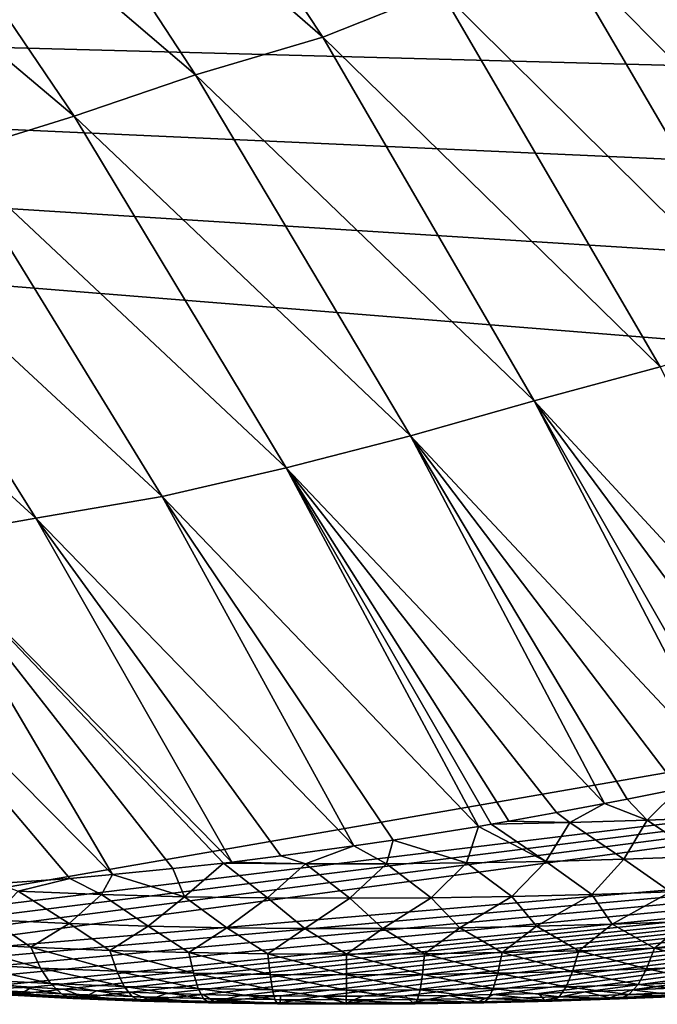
# Model space of a CAD drawing. Header units: metres. Extents: x -46 to 104, y -30 to 30.
# Tile 651 of 656: x 100.538 to 101.252, y 9.348 to 10.451. Entities that reach past the tile are written whole.
import ezdxf

# ---------------------------------------------------------------- set-up
doc = ezdxf.new("R2010")
doc.units = ezdxf.units.M
doc.layers.add('solid_26_000_502_XXX', color=7, linetype='CONTINUOUS')

msp = doc.modelspace()

# ---------------------------------------------------------------- linework, layer by layer
at = {"layer": 'solid_26_000_502_XXX'}
for points in [[(100.482239, 10.774593, 293.266663), (100.877441, 10.431479, 292.917725), (100.610886, 10.834367, 293.233459)], [(100.877441, 10.431479, 292.917725), (101.009102, 10.484023, 292.880981), (100.610886, 10.834367, 293.233459)], [(100.33783, 10.728444, 293.300964), (100.734749, 10.389429, 292.951599), (100.482239, 10.774593, 293.266663)], [(100.734749, 10.389429, 292.951599), (100.877441, 10.431479, 292.917725), (100.482239, 10.774593, 293.266663)], [(100.204575, 10.675334, 293.313568), (100.598602, 10.343112, 292.96759), (100.33783, 10.728444, 293.300964)], [(100.598602, 10.343112, 292.96759), (100.734749, 10.389429, 292.951599), (100.33783, 10.728444, 293.300964)], [(100.461678, 10.300561, 292.973022), (100.598602, 10.343112, 292.96759), (100.204575, 10.675334, 293.313568)], [(101.137024, 10.539158, 292.834229), (101.52018, 10.154914, 292.48584), (101.260269, 10.596469, 292.777832)], [(95.549377, 10.552862, 285.696289), (103.028481, 10.082047, 288.108063), (103.175049, 9.939723, 288.837128)], [(100.164474, 9.417194, 291.513855), (95.549377, 10.552862, 285.696289), (103.175049, 9.939723, 288.837128)], [(95.549377, 10.552862, 285.696289), (102.847031, 10.223422, 287.383881), (103.028481, 10.082047, 288.108063)], [(95.549377, 10.552862, 285.696289), (102.631027, 10.363428, 286.666687), (102.847031, 10.223422, 287.383881)], [(95.549377, 10.552862, 285.696289), (102.380951, 10.501647, 285.958618), (102.631027, 10.363428, 286.666687)], [(101.009102, 10.484023, 292.880981), (101.389587, 10.107468, 292.536011), (101.137024, 10.539158, 292.834229)], [(101.389587, 10.107468, 292.536011), (101.52018, 10.154914, 292.48584), (101.137024, 10.539158, 292.834229)], [(100.877441, 10.431479, 292.917725), (101.255287, 10.062433, 292.576141), (101.009102, 10.484023, 292.880981)], [(101.255287, 10.062433, 292.576141), (101.389587, 10.107468, 292.536011), (101.009102, 10.484023, 292.880981)], [(100.734749, 10.389429, 292.951599), (101.114334, 10.024184, 292.609497), (100.877441, 10.431479, 292.917725)], [(101.114334, 10.024184, 292.609497), (101.255287, 10.062433, 292.576141), (100.877441, 10.431479, 292.917725)], [(100.598602, 10.343112, 292.96759), (100.975639, 9.984931, 292.628693), (100.734749, 10.389429, 292.951599)], [(100.975639, 9.984931, 292.628693), (101.114334, 10.024184, 292.609497), (100.734749, 10.389429, 292.951599)], [(100.461678, 10.300561, 292.973022), (100.836273, 9.949107, 292.637146), (100.598602, 10.343112, 292.96759)], [(100.836273, 9.949107, 292.637146), (100.975639, 9.984931, 292.628693), (100.598602, 10.343112, 292.96759)], [(100.324989, 10.262136, 292.967834), (100.697266, 9.917023, 292.634857), (100.461678, 10.300561, 292.973022)], [(100.697266, 9.917023, 292.634857), (100.836273, 9.949107, 292.637146), (100.461678, 10.300561, 292.973022)], [(100.181335, 10.235262, 292.95932), (100.555717, 9.89278, 292.625366), (100.324989, 10.262136, 292.967834)], [(100.555717, 9.89278, 292.625366), (100.697266, 9.917023, 292.634857), (100.324989, 10.262136, 292.967834)], [(100.420532, 9.868954, 292.601624), (100.555717, 9.89278, 292.625366), (100.181335, 10.235262, 292.95932)], [(101.114334, 10.024184, 292.609497), (101.475471, 9.633704, 292.275604), (101.255287, 10.062433, 292.576141)], [(100.975639, 9.984931, 292.628693), (101.334534, 9.601793, 292.297791), (101.114334, 10.024184, 292.609497)], [(101.414207, 9.619438, 292.286591), (101.475471, 9.633704, 292.275604), (101.114334, 10.024184, 292.609497)], [(101.35302, 9.605791, 292.295502), (101.414207, 9.619438, 292.286591), (101.114334, 10.024184, 292.609497)], [(101.334534, 9.601793, 292.297791), (101.35302, 9.605791, 292.295502), (101.114334, 10.024184, 292.609497)], [(100.836273, 9.949107, 292.637146), (101.192986, 9.572973, 292.309143), (100.975639, 9.984931, 292.628693)], [(101.276276, 9.589543, 292.303772), (101.334534, 9.601793, 292.297791), (100.975639, 9.984931, 292.628693)], [(101.21833, 9.577889, 292.307922), (101.276276, 9.589543, 292.303772), (100.975639, 9.984931, 292.628693)], [(101.192986, 9.572973, 292.309143), (101.21833, 9.577889, 292.307922), (100.975639, 9.984931, 292.628693)], [(100.697266, 9.917023, 292.634857), (101.05188, 9.547505, 292.309601), (100.836273, 9.949107, 292.637146)], [(101.139099, 9.562869, 292.310608), (101.192986, 9.572973, 292.309143), (100.836273, 9.949107, 292.637146)], [(101.085686, 9.553303, 292.310486), (101.139099, 9.562869, 292.310608), (100.836273, 9.949107, 292.637146)], [(101.0662, 9.549936, 292.310059), (101.085686, 9.553303, 292.310486), (100.836273, 9.949107, 292.637146)], [(101.05188, 9.547505, 292.309601), (101.0662, 9.549936, 292.310059), (100.836273, 9.949107, 292.637146)], [(100.164474, 9.417194, 291.513855), (103.175049, 9.939723, 288.837128), (103.286583, 9.796892, 289.568817)], [(100.555717, 9.89278, 292.625366), (100.9123, 9.525617, 292.299103), (100.697266, 9.917023, 292.634857)], [(100.956108, 9.532123, 292.303589), (101.05188, 9.547505, 292.309601), (100.697266, 9.917023, 292.634857)], [(100.9123, 9.525617, 292.299103), (100.956108, 9.532123, 292.303589), (100.697266, 9.917023, 292.634857)], [(100.420532, 9.868954, 292.601624), (100.775291, 9.50753, 292.27774), (100.555717, 9.89278, 292.625366)], [(100.830475, 9.514396, 292.28772), (100.9123, 9.525617, 292.299103), (100.555717, 9.89278, 292.625366)], [(100.775291, 9.50753, 292.27774), (100.830475, 9.514396, 292.28772), (100.555717, 9.89278, 292.625366)], [(100.288757, 9.849676, 292.567413), (100.641891, 9.493438, 292.245697), (100.420532, 9.868954, 292.601624)], [(100.766258, 9.506464, 292.27594), (100.775291, 9.50753, 292.27774), (100.420532, 9.868954, 292.601624)], [(100.709496, 9.500131, 292.263397), (100.766258, 9.506464, 292.27594), (100.420532, 9.868954, 292.601624)], [(100.641891, 9.493438, 292.245697), (100.709496, 9.500131, 292.263397), (100.420532, 9.868954, 292.601624)], [(100.593742, 9.489276, 292.231171), (100.641891, 9.493438, 292.245697), (100.288757, 9.849676, 292.567413)], [(100.513145, 9.483488, 292.203156), (100.593742, 9.489276, 292.231171), (100.288757, 9.849676, 292.567413)], [(100.201454, 9.40881, 291.556793), (100.164474, 9.417194, 291.513855), (103.286583, 9.796892, 289.568817)], [(100.242661, 9.40089, 291.597351), (100.201454, 9.40881, 291.556793), (103.286583, 9.796892, 289.568817)], [(100.288139, 9.393469, 291.635376), (100.242661, 9.40089, 291.597351), (103.286583, 9.796892, 289.568817)], [(100.288139, 9.393469, 291.635376), (103.286583, 9.796892, 289.568817), (103.363121, 9.653997, 290.300812)], [(100.337997, 9.38658, 291.670654), (100.288139, 9.393469, 291.635376), (103.363121, 9.653997, 290.300812)], [(100.392525, 9.380245, 291.703125), (100.337997, 9.38658, 291.670654), (103.363121, 9.653997, 290.300812)], [(100.451996, 9.374518, 291.732452), (100.392525, 9.380245, 291.703125), (103.363121, 9.653997, 290.300812)], [(100.516647, 9.36946, 291.758362), (100.451996, 9.374518, 291.732452), (103.363121, 9.653997, 290.300812)], [(100.550957, 9.367196, 291.769958), (100.516647, 9.36946, 291.758362), (103.363121, 9.653997, 290.300812)], [(100.586662, 9.36514, 291.780487), (100.550957, 9.367196, 291.769958), (103.363121, 9.653997, 290.300812)], [(100.623756, 9.363282, 291.790009), (100.586662, 9.36514, 291.780487), (103.363121, 9.653997, 290.300812)], [(100.662231, 9.361645, 291.798401), (100.623756, 9.363282, 291.790009), (103.363121, 9.653997, 290.300812)], [(100.70211, 9.360251, 291.805542), (100.662231, 9.361645, 291.798401), (103.363121, 9.653997, 290.300812)], [(100.743385, 9.359093, 291.811462), (100.70211, 9.360251, 291.805542), (103.363121, 9.653997, 290.300812)], [(100.786018, 9.358203, 291.81604), (100.743385, 9.359093, 291.811462), (103.363121, 9.653997, 290.300812)], [(100.830025, 9.357591, 291.819183), (100.786018, 9.358203, 291.81604), (103.363121, 9.653997, 290.300812)], [(100.875351, 9.357259, 291.820862), (100.830025, 9.357591, 291.819183), (103.363121, 9.653997, 290.300812)], [(100.921898, 9.357244, 291.820953), (100.875351, 9.357259, 291.820862), (103.363121, 9.653997, 290.300812)], [(100.969719, 9.357539, 291.819427), (100.921898, 9.357244, 291.820953), (103.363121, 9.653997, 290.300812)], [(101.018639, 9.358165, 291.816223), (100.969719, 9.357539, 291.819427), (103.363121, 9.653997, 290.300812)], [(101.068565, 9.359142, 291.811218), (101.018639, 9.358165, 291.816223), (103.363121, 9.653997, 290.300812)], [(101.119522, 9.360463, 291.804443), (101.068565, 9.359142, 291.811218), (103.363121, 9.653997, 290.300812)], [(101.171188, 9.362154, 291.795807), (101.119522, 9.360463, 291.804443), (103.363121, 9.653997, 290.300812)], [(101.22361, 9.364215, 291.785248), (101.171188, 9.362154, 291.795807), (103.363121, 9.653997, 290.300812)], [(101.22361, 9.364215, 291.785248), (103.363121, 9.653997, 290.300812), (103.367821, 9.637791, 290.38382)], [(101.276619, 9.366648, 291.772766), (101.22361, 9.364215, 291.785248), (103.367821, 9.637791, 290.38382)], [(101.240814, 9.554526, 292.286926), (101.276276, 9.589543, 292.303772), (101.21833, 9.577889, 292.307922)], [(101.326302, 9.557848, 292.269897), (101.276276, 9.589543, 292.303772), (101.240814, 9.554526, 292.286926)], [(101.240814, 9.554526, 292.286926), (101.21833, 9.577889, 292.307922), (101.192986, 9.572973, 292.309143)], [(101.154182, 9.5519, 292.300385), (101.139099, 9.562869, 292.310608), (101.085686, 9.553303, 292.310486)], [(101.154182, 9.5519, 292.300385), (101.192986, 9.572973, 292.309143), (101.139099, 9.562869, 292.310608)], [(101.240814, 9.554526, 292.286926), (101.192986, 9.572973, 292.309143), (101.154182, 9.5519, 292.300385)], [(101.154182, 9.5519, 292.300385), (101.085686, 9.553303, 292.310486), (101.0662, 9.549936, 292.310059)], [(101.154182, 9.5519, 292.300385), (101.0662, 9.549936, 292.310059), (101.127197, 9.508276, 292.267517)], [(101.154182, 9.5519, 292.300385), (101.127197, 9.508276, 292.267517), (101.214867, 9.510737, 292.254913)], [(101.240814, 9.554526, 292.286926), (101.154182, 9.5519, 292.300385), (101.214867, 9.510737, 292.254913)], [(101.240814, 9.554526, 292.286926), (101.214867, 9.510737, 292.254913), (101.301392, 9.513926, 292.238556)], [(101.326302, 9.557848, 292.269897), (101.240814, 9.554526, 292.286926), (101.301392, 9.513926, 292.238556)], [(101.038467, 9.506583, 292.276184), (101.05188, 9.547505, 292.309601), (100.956108, 9.532123, 292.303589)], [(101.127197, 9.508276, 292.267517), (101.05188, 9.547505, 292.309601), (101.038467, 9.506583, 292.276184)], [(101.127197, 9.508276, 292.267517), (101.0662, 9.549936, 292.310059), (101.05188, 9.547505, 292.309601)], [(100.948738, 9.505702, 292.280701), (100.956108, 9.532123, 292.303589), (100.9123, 9.525617, 292.299103)], [(101.038467, 9.506583, 292.276184), (100.956108, 9.532123, 292.303589), (100.948738, 9.505702, 292.280701)], [(100.858139, 9.505686, 292.280762), (100.9123, 9.525617, 292.299103), (100.830475, 9.514396, 292.28772)], [(100.948738, 9.505702, 292.280701), (100.9123, 9.525617, 292.299103), (100.858139, 9.505686, 292.280762)], [(100.858139, 9.505686, 292.280762), (100.775291, 9.50753, 292.27774), (100.766258, 9.506464, 292.27594)], [(100.858139, 9.505686, 292.280762), (100.830475, 9.514396, 292.28772), (100.775291, 9.50753, 292.27774)], [(101.127197, 9.508276, 292.267517), (101.038467, 9.506583, 292.276184), (101.089317, 9.468804, 292.230865)], [(101.127197, 9.508276, 292.267517), (101.089317, 9.468804, 292.230865), (101.178726, 9.471017, 292.219543)], [(101.214867, 9.510737, 292.254913), (101.127197, 9.508276, 292.267517), (101.178726, 9.471017, 292.219543)], [(101.214867, 9.510737, 292.254913), (101.178726, 9.471017, 292.219543), (101.267014, 9.474007, 292.204224)], [(101.301392, 9.513926, 292.238556), (101.214867, 9.510737, 292.254913), (101.267014, 9.474007, 292.204224)], [(100.722542, 9.468736, 292.231232), (100.709496, 9.500131, 292.263397), (100.641891, 9.493438, 292.245697)], [(100.722542, 9.468736, 292.231232), (100.766258, 9.506464, 292.27594), (100.709496, 9.500131, 292.263397)], [(100.815338, 9.467319, 292.238495), (100.766258, 9.506464, 292.27594), (100.722542, 9.468736, 292.231232)], [(100.858139, 9.505686, 292.280762), (100.766258, 9.506464, 292.27594), (100.815338, 9.467319, 292.238495)], [(100.858139, 9.505686, 292.280762), (100.815338, 9.467319, 292.238495), (100.907501, 9.466901, 292.240631)], [(100.948738, 9.505702, 292.280701), (100.858139, 9.505686, 292.280762), (100.907501, 9.466901, 292.240631)], [(100.948738, 9.505702, 292.280701), (100.907501, 9.466901, 292.240631), (100.998878, 9.467417, 292.237976)], [(101.038467, 9.506583, 292.276184), (100.948738, 9.505702, 292.280701), (100.998878, 9.467417, 292.237976)], [(101.038467, 9.506583, 292.276184), (100.998878, 9.467417, 292.237976), (101.089317, 9.468804, 292.230865)], [(100.536049, 9.474877, 292.199768), (100.593742, 9.489276, 292.231171), (100.513145, 9.483488, 292.203156)], [(100.629356, 9.471228, 292.218475), (100.593742, 9.489276, 292.231171), (100.536049, 9.474877, 292.199768)], [(100.629356, 9.471228, 292.218475), (100.641891, 9.493438, 292.245697), (100.593742, 9.489276, 292.231171)], [(100.722542, 9.468736, 292.231232), (100.641891, 9.493438, 292.245697), (100.629356, 9.471228, 292.218475)], [(100.536049, 9.474877, 292.199768), (100.505119, 9.442726, 292.146149), (100.593246, 9.438757, 292.166504)], [(100.629356, 9.471228, 292.218475), (100.536049, 9.474877, 292.199768), (100.593246, 9.438757, 292.166504)], [(100.629356, 9.471228, 292.218475), (100.593246, 9.438757, 292.166504), (100.681526, 9.435883, 292.181213)], [(100.722542, 9.468736, 292.231232), (100.629356, 9.471228, 292.218475), (100.681526, 9.435883, 292.181213)], [(100.722542, 9.468736, 292.231232), (100.681526, 9.435883, 292.181213), (100.769661, 9.43403, 292.190704)], [(100.815338, 9.467319, 292.238495), (100.722542, 9.468736, 292.231232), (100.769661, 9.43403, 292.190704)], [(100.815338, 9.467319, 292.238495), (100.769661, 9.43403, 292.190704), (100.857414, 9.433129, 292.195312)], [(100.907501, 9.466901, 292.240631), (100.815338, 9.467319, 292.238495), (100.857414, 9.433129, 292.195312)], [(100.907501, 9.466901, 292.240631), (100.857414, 9.433129, 292.195312), (100.944603, 9.433122, 292.195374)], [(100.998878, 9.467417, 292.237976), (100.907501, 9.466901, 292.240631), (100.944603, 9.433122, 292.195374)], [(100.998878, 9.467417, 292.237976), (100.944603, 9.433122, 292.195374), (101.031075, 9.433949, 292.191132)], [(101.089317, 9.468804, 292.230865), (100.998878, 9.467417, 292.237976), (101.031075, 9.433949, 292.191132)], [(101.089317, 9.468804, 292.230865), (101.031075, 9.433949, 292.191132), (101.116714, 9.435565, 292.182831)], [(101.178726, 9.471017, 292.219543), (101.089317, 9.468804, 292.230865), (101.116714, 9.435565, 292.182831)], [(101.178726, 9.471017, 292.219543), (101.116714, 9.435565, 292.182831), (101.201431, 9.437927, 292.170746)], [(101.267014, 9.474007, 292.204224), (101.178726, 9.471017, 292.219543), (101.201431, 9.437927, 292.170746)], [(101.267014, 9.474007, 292.204224), (101.201431, 9.437927, 292.170746), (101.285126, 9.440997, 292.155029)], [(100.462112, 9.416821, 292.083832), (100.550087, 9.412128, 292.107849), (100.505119, 9.442726, 292.146149)], [(100.550087, 9.412128, 292.107849), (100.593246, 9.438757, 292.166504), (100.505119, 9.442726, 292.146149)], [(100.550087, 9.412128, 292.107849), (100.638596, 9.408612, 292.125885), (100.593246, 9.438757, 292.166504)], [(100.638596, 9.408612, 292.125885), (100.681526, 9.435883, 292.181213), (100.593246, 9.438757, 292.166504)], [(100.638596, 9.408612, 292.125885), (100.727257, 9.406194, 292.138275), (100.681526, 9.435883, 292.181213)], [(100.727257, 9.406194, 292.138275), (100.769661, 9.43403, 292.190704), (100.681526, 9.435883, 292.181213)], [(100.727257, 9.406194, 292.138275), (100.815765, 9.4048, 292.145386), (100.769661, 9.43403, 292.190704)], [(100.815765, 9.4048, 292.145386), (100.857414, 9.433129, 292.195312), (100.769661, 9.43403, 292.190704)], [(100.815765, 9.4048, 292.145386), (100.903877, 9.404365, 292.147644), (100.857414, 9.433129, 292.195312)], [(100.903877, 9.404365, 292.147644), (100.944603, 9.433122, 292.195374), (100.857414, 9.433129, 292.195312)], [(100.903877, 9.404365, 292.147644), (100.991409, 9.404826, 292.145264), (100.944603, 9.433122, 292.195374)], [(100.991409, 9.404826, 292.145264), (101.031075, 9.433949, 292.191132), (100.944603, 9.433122, 292.195374)], [(100.991409, 9.404826, 292.145264), (101.078209, 9.406131, 292.13858), (101.031075, 9.433949, 292.191132)], [(101.078209, 9.406131, 292.13858), (101.116714, 9.435565, 292.182831), (101.031075, 9.433949, 292.191132)], [(101.078209, 9.406131, 292.13858), (101.164154, 9.408232, 292.127808), (101.116714, 9.435565, 292.182831)], [(101.164154, 9.408232, 292.127808), (101.201431, 9.437927, 292.170746), (101.116714, 9.435565, 292.182831)], [(101.164154, 9.408232, 292.127808), (101.249123, 9.411088, 292.11319), (101.201431, 9.437927, 292.170746)], [(101.249123, 9.411088, 292.11319), (101.285126, 9.440997, 292.155029), (101.201431, 9.437927, 292.170746)], [(101.249123, 9.411088, 292.11319), (101.333038, 9.414663, 292.094879), (101.285126, 9.440997, 292.155029)], [(100.560844, 9.388819, 292.057953), (100.550087, 9.412128, 292.107849), (100.462112, 9.416821, 292.083832)], [(100.475929, 9.393348, 292.03476), (100.560844, 9.388819, 292.057953), (100.462112, 9.416821, 292.083832)], [(100.646446, 9.385418, 292.075378), (100.638596, 9.408612, 292.125885), (100.550087, 9.412128, 292.107849)], [(100.560844, 9.388819, 292.057953), (100.646446, 9.385418, 292.075378), (100.550087, 9.412128, 292.107849)], [(100.73233, 9.383076, 292.087372), (100.727257, 9.406194, 292.138275), (100.638596, 9.408612, 292.125885)], [(100.646446, 9.385418, 292.075378), (100.73233, 9.383076, 292.087372), (100.638596, 9.408612, 292.125885)], [(101.15728, 9.385069, 292.077148), (101.164154, 9.408232, 292.127808), (101.078209, 9.406131, 292.13858)], [(101.15728, 9.385069, 292.077148), (101.240181, 9.387856, 292.062897), (101.164154, 9.408232, 292.127808)], [(101.240181, 9.387856, 292.062897), (101.249123, 9.411088, 292.11319), (101.164154, 9.408232, 292.127808)], [(101.240181, 9.387856, 292.062897), (101.322113, 9.391346, 292.045013), (101.249123, 9.411088, 292.11319)], [(101.322113, 9.391346, 292.045013), (101.333038, 9.414663, 292.094879), (101.249123, 9.411088, 292.11319)], [(100.818207, 9.381724, 292.094299), (100.815765, 9.4048, 292.145386), (100.727257, 9.406194, 292.138275)], [(100.73233, 9.383076, 292.087372), (100.818207, 9.381724, 292.094299), (100.727257, 9.406194, 292.138275)], [(100.903816, 9.381301, 292.096466), (100.903877, 9.404365, 292.147644), (100.815765, 9.4048, 292.145386)], [(100.818207, 9.381724, 292.094299), (100.903816, 9.381301, 292.096466), (100.815765, 9.4048, 292.145386)], [(100.903816, 9.381301, 292.096466), (100.988968, 9.38175, 292.094147), (100.903877, 9.404365, 292.147644)], [(100.988968, 9.38175, 292.094147), (100.991409, 9.404826, 292.145264), (100.903877, 9.404365, 292.147644)], [(100.988968, 9.38175, 292.094147), (101.073502, 9.38302, 292.087646), (100.991409, 9.404826, 292.145264)], [(101.073502, 9.38302, 292.087646), (101.078209, 9.406131, 292.13858), (100.991409, 9.404826, 292.145264)], [(101.073502, 9.38302, 292.087646), (101.15728, 9.385069, 292.077148), (101.078209, 9.406131, 292.13858)], [(100.572395, 9.371371, 292.005859), (100.560844, 9.388819, 292.057953), (100.475929, 9.393348, 292.03476)], [(100.490746, 9.375726, 291.983551), (100.572395, 9.371371, 292.005859), (100.475929, 9.393348, 292.03476)], [(100.654869, 9.368095, 292.022644), (100.646446, 9.385418, 292.075378), (100.560844, 9.388819, 292.057953)], [(100.572395, 9.371371, 292.005859), (100.654869, 9.368095, 292.022644), (100.560844, 9.388819, 292.057953)], [(101.230591, 9.37049, 292.010376), (101.240181, 9.387856, 292.062897), (101.15728, 9.385069, 292.077148)], [(101.230591, 9.37049, 292.010376), (101.310379, 9.37389, 291.992981), (101.240181, 9.387856, 292.062897)], [(101.310379, 9.37389, 291.992981), (101.322113, 9.391346, 292.045013), (101.240181, 9.387856, 292.062897)], [(100.584587, 9.360006, 291.952271), (100.572395, 9.371371, 292.005859), (100.490746, 9.375726, 291.983551)], [(100.506393, 9.364176, 291.930908), (100.584587, 9.360006, 291.952271), (100.490746, 9.375726, 291.983551)], [(100.737778, 9.365834, 292.034241), (100.73233, 9.383076, 292.087372), (100.646446, 9.385418, 292.075378)], [(100.654869, 9.368095, 292.022644), (100.737778, 9.365834, 292.034241), (100.646446, 9.385418, 292.075378)], [(100.820824, 9.364528, 292.040924), (100.818207, 9.381724, 292.094299), (100.73233, 9.383076, 292.087372)], [(100.737778, 9.365834, 292.034241), (100.820824, 9.364528, 292.040924), (100.73233, 9.383076, 292.087372)], [(100.903748, 9.364118, 292.04303), (100.903816, 9.381301, 292.096466), (100.818207, 9.381724, 292.094299)], [(100.820824, 9.364528, 292.040924), (100.903748, 9.364118, 292.04303), (100.818207, 9.381724, 292.094299)], [(100.903748, 9.364118, 292.04303), (100.986351, 9.364553, 292.040802), (100.903816, 9.381301, 292.096466)], [(100.986351, 9.364553, 292.040802), (100.988968, 9.38175, 292.094147), (100.903816, 9.381301, 292.096466)], [(100.986351, 9.364553, 292.040802), (101.068451, 9.365787, 292.034485), (100.988968, 9.38175, 292.094147)], [(101.068451, 9.365787, 292.034485), (101.073502, 9.38302, 292.087646), (100.988968, 9.38175, 292.094147)], [(101.068451, 9.365787, 292.034485), (101.14991, 9.367779, 292.024261), (101.073502, 9.38302, 292.087646)], [(101.14991, 9.367779, 292.024261), (101.15728, 9.385069, 292.077148), (101.073502, 9.38302, 292.087646)], [(101.14991, 9.367779, 292.024261), (101.230591, 9.37049, 292.010376), (101.15728, 9.385069, 292.077148)], [(100.470161, 9.364529, 291.799652), (100.53936, 9.359797, 291.823883), (100.449631, 9.363838, 291.851868)], [(100.53936, 9.359797, 291.823883), (100.522667, 9.358844, 291.877472), (100.449631, 9.363838, 291.851868)], [(100.470161, 9.364529, 291.799652), (100.516647, 9.36946, 291.758362), (100.550957, 9.367196, 291.769958)], [(100.470161, 9.364529, 291.799652), (100.550957, 9.367196, 291.769958), (100.53936, 9.359797, 291.823883)], [(100.597267, 9.354866, 291.897827), (100.584587, 9.360006, 291.952271), (100.506393, 9.364176, 291.930908)], [(100.522667, 9.358844, 291.877472), (100.597267, 9.354866, 291.897827), (100.506393, 9.364176, 291.930908)], [(100.53936, 9.359797, 291.823883), (100.550957, 9.367196, 291.769958), (100.586662, 9.36514, 291.780487)], [(100.53936, 9.359797, 291.823883), (100.586662, 9.36514, 291.780487), (100.610275, 9.356016, 291.843262)], [(100.663765, 9.356861, 291.968384), (100.654869, 9.368095, 292.022644), (100.572395, 9.371371, 292.005859)], [(100.584587, 9.360006, 291.952271), (100.663765, 9.356861, 291.968384), (100.572395, 9.371371, 292.005859)], [(100.610275, 9.356016, 291.843262), (100.586662, 9.36514, 291.780487), (100.623756, 9.363282, 291.790009)], [(100.74353, 9.354686, 291.979523), (100.737778, 9.365834, 292.034241), (100.654869, 9.368095, 292.022644)], [(100.663765, 9.356861, 291.968384), (100.74353, 9.354686, 291.979523), (100.654869, 9.368095, 292.022644)], [(100.823593, 9.353426, 291.985992), (100.820824, 9.364528, 292.040924), (100.737778, 9.365834, 292.034241)], [(100.74353, 9.354686, 291.979523), (100.823593, 9.353426, 291.985992), (100.737778, 9.365834, 292.034241)], [(100.903679, 9.35303, 291.988007), (100.903748, 9.364118, 292.04303), (100.820824, 9.364528, 292.040924)], [(100.823593, 9.353426, 291.985992), (100.903679, 9.35303, 291.988007), (100.820824, 9.364528, 292.040924)], [(100.903679, 9.35303, 291.988007), (100.983589, 9.353452, 291.98584), (100.903748, 9.364118, 292.04303)], [(100.983589, 9.353452, 291.98584), (100.986351, 9.364553, 292.040802), (100.903748, 9.364118, 292.04303)], [(100.983589, 9.353452, 291.98584), (101.063118, 9.354648, 291.979736), (100.986351, 9.364553, 292.040802)], [(101.063118, 9.354648, 291.979736), (101.068451, 9.365787, 292.034485), (100.986351, 9.364553, 292.040802)], [(101.063118, 9.354648, 291.979736), (101.142128, 9.356579, 291.969818), (101.068451, 9.365787, 292.034485)], [(101.142128, 9.356579, 291.969818), (101.14991, 9.367779, 292.024261), (101.068451, 9.365787, 292.034485)], [(101.142128, 9.356579, 291.969818), (101.220459, 9.359212, 291.956329), (101.14991, 9.367779, 292.024261)], [(101.220459, 9.359212, 291.956329), (101.230591, 9.37049, 292.010376), (101.14991, 9.367779, 292.024261)], [(101.19912, 9.355405, 291.846375), (101.171188, 9.362154, 291.795807), (101.22361, 9.364215, 291.785248)], [(101.19912, 9.355405, 291.846375), (101.22361, 9.364215, 291.785248), (101.271919, 9.358507, 291.830505)], [(101.220459, 9.359212, 291.956329), (101.298004, 9.362516, 291.939423), (101.230591, 9.37049, 292.010376)], [(101.271919, 9.358507, 291.830505), (101.22361, 9.364215, 291.785248), (101.276619, 9.366648, 291.772766)], [(101.298004, 9.362516, 291.939423), (101.310379, 9.37389, 291.992981), (101.230591, 9.37049, 292.010376)], [(100.53936, 9.359797, 291.823883), (100.610275, 9.356016, 291.843262), (100.522667, 9.358844, 291.877472)], [(100.610275, 9.356016, 291.843262), (100.597267, 9.354866, 291.897827), (100.522667, 9.358844, 291.877472)], [(100.673012, 9.351857, 291.913239), (100.663765, 9.356861, 291.968384), (100.584587, 9.360006, 291.952271)], [(100.597267, 9.354866, 291.897827), (100.673012, 9.351857, 291.913239), (100.584587, 9.360006, 291.952271)], [(100.610275, 9.356016, 291.843262), (100.682495, 9.353148, 291.857941), (100.597267, 9.354866, 291.897827)], [(100.682495, 9.353148, 291.857941), (100.673012, 9.351857, 291.913239), (100.597267, 9.354866, 291.897827)], [(100.610275, 9.356016, 291.843262), (100.623756, 9.363282, 291.790009), (100.662231, 9.361645, 291.798401)], [(100.610275, 9.356016, 291.843262), (100.662231, 9.361645, 291.798401), (100.682495, 9.353148, 291.857941)], [(100.682495, 9.353148, 291.857941), (100.662231, 9.361645, 291.798401), (100.70211, 9.360251, 291.805542)], [(100.749512, 9.349771, 291.92395), (100.74353, 9.354686, 291.979523), (100.663765, 9.356861, 291.968384)], [(100.673012, 9.351857, 291.913239), (100.749512, 9.349771, 291.92395), (100.663765, 9.356861, 291.968384)], [(100.682495, 9.353148, 291.857941), (100.755646, 9.351153, 291.868164), (100.673012, 9.351857, 291.913239)], [(100.682495, 9.353148, 291.857941), (100.70211, 9.360251, 291.805542), (100.743385, 9.359093, 291.811462)], [(100.682495, 9.353148, 291.857941), (100.743385, 9.359093, 291.811462), (100.755646, 9.351153, 291.868164)], [(100.755646, 9.351153, 291.868164), (100.743385, 9.359093, 291.811462), (100.786018, 9.358203, 291.81604)], [(100.826469, 9.348561, 291.930145), (100.823593, 9.353426, 291.985992), (100.74353, 9.354686, 291.979523)], [(100.749512, 9.349771, 291.92395), (100.826469, 9.348561, 291.930145), (100.74353, 9.354686, 291.979523)], [(100.755646, 9.351153, 291.868164), (100.786018, 9.358203, 291.81604), (100.830025, 9.357591, 291.819183)], [(100.755646, 9.351153, 291.868164), (100.830025, 9.357591, 291.819183), (100.829422, 9.349993, 291.874115)], [(100.90361, 9.34818, 291.932098), (100.903679, 9.35303, 291.988007), (100.823593, 9.353426, 291.985992)], [(100.826469, 9.348561, 291.930145), (100.90361, 9.34818, 291.932098), (100.823593, 9.353426, 291.985992)], [(100.829422, 9.349993, 291.874115), (100.830025, 9.357591, 291.819183), (100.875351, 9.357259, 291.820862)], [(100.829422, 9.349993, 291.874115), (100.875351, 9.357259, 291.820862), (100.903534, 9.349627, 291.875977)], [(100.903534, 9.349627, 291.875977), (100.875351, 9.357259, 291.820862), (100.921898, 9.357244, 291.820953)], [(100.903534, 9.349627, 291.875977), (100.921898, 9.357244, 291.820953), (100.969719, 9.357539, 291.819427)], [(100.903534, 9.349627, 291.875977), (100.969719, 9.357539, 291.819427), (100.97776, 9.350019, 291.873962)], [(100.90361, 9.34818, 291.932098), (100.980713, 9.348586, 291.929993), (100.903679, 9.35303, 291.988007)], [(100.980713, 9.348586, 291.929993), (100.983589, 9.353452, 291.98584), (100.903679, 9.35303, 291.988007)], [(100.97776, 9.350019, 291.873962), (100.969719, 9.357539, 291.819427), (101.018639, 9.358165, 291.816223)], [(100.97776, 9.350019, 291.873962), (101.018639, 9.358165, 291.816223), (101.051888, 9.351132, 291.868256)], [(100.980713, 9.348586, 291.929993), (101.057571, 9.349742, 291.924103), (100.983589, 9.353452, 291.98584)], [(101.057571, 9.349742, 291.924103), (101.063118, 9.354648, 291.979736), (100.983589, 9.353452, 291.98584)], [(101.051888, 9.351132, 291.868256), (101.018639, 9.358165, 291.816223), (101.068565, 9.359142, 291.811218)], [(101.051888, 9.351132, 291.868256), (101.068565, 9.359142, 291.811218), (101.125725, 9.352939, 291.859009)], [(101.051888, 9.351132, 291.868256), (101.125725, 9.352939, 291.859009), (101.057571, 9.349742, 291.924103)], [(101.057571, 9.349742, 291.924103), (101.134033, 9.351611, 291.91452), (101.063118, 9.354648, 291.979736)], [(101.125725, 9.352939, 291.859009), (101.134033, 9.351611, 291.91452), (101.057571, 9.349742, 291.924103)], [(101.134033, 9.351611, 291.91452), (101.142128, 9.356579, 291.969818), (101.063118, 9.354648, 291.979736)], [(101.125725, 9.352939, 291.859009), (101.068565, 9.359142, 291.811218), (101.119522, 9.360463, 291.804443)], [(101.125725, 9.352939, 291.859009), (101.119522, 9.360463, 291.804443), (101.171188, 9.362154, 291.795807)], [(101.125725, 9.352939, 291.859009), (101.171188, 9.362154, 291.795807), (101.19912, 9.355405, 291.846375)], [(101.125725, 9.352939, 291.859009), (101.19912, 9.355405, 291.846375), (101.134033, 9.351611, 291.91452)], [(101.134033, 9.351611, 291.91452), (101.20993, 9.354162, 291.901459), (101.142128, 9.356579, 291.969818)], [(101.19912, 9.355405, 291.846375), (101.20993, 9.354162, 291.901459), (101.134033, 9.351611, 291.91452)], [(101.20993, 9.354162, 291.901459), (101.220459, 9.359212, 291.956329), (101.142128, 9.356579, 291.969818)], [(101.19912, 9.355405, 291.846375), (101.271919, 9.358507, 291.830505), (101.20993, 9.354162, 291.901459)], [(101.20993, 9.354162, 291.901459), (101.285126, 9.357367, 291.88504), (101.220459, 9.359212, 291.956329)], [(101.271919, 9.358507, 291.830505), (101.285126, 9.357367, 291.88504), (101.20993, 9.354162, 291.901459)], [(101.285126, 9.357367, 291.88504), (101.298004, 9.362516, 291.939423), (101.220459, 9.359212, 291.956329)], [(100.755646, 9.351153, 291.868164), (100.749512, 9.349771, 291.92395), (100.673012, 9.351857, 291.913239)], [(100.755646, 9.351153, 291.868164), (100.829422, 9.349993, 291.874115), (100.749512, 9.349771, 291.92395)], [(100.829422, 9.349993, 291.874115), (100.826469, 9.348561, 291.930145), (100.749512, 9.349771, 291.92395)], [(100.829422, 9.349993, 291.874115), (100.903534, 9.349627, 291.875977), (100.826469, 9.348561, 291.930145)], [(100.903534, 9.349627, 291.875977), (100.90361, 9.34818, 291.932098), (100.826469, 9.348561, 291.930145)], [(100.903534, 9.349627, 291.875977), (100.97776, 9.350019, 291.873962), (100.90361, 9.34818, 291.932098)], [(100.97776, 9.350019, 291.873962), (100.980713, 9.348586, 291.929993), (100.90361, 9.34818, 291.932098)], [(100.97776, 9.350019, 291.873962), (101.051888, 9.351132, 291.868256), (100.980713, 9.348586, 291.929993)], [(101.051888, 9.351132, 291.868256), (101.057571, 9.349742, 291.924103), (100.980713, 9.348586, 291.929993)]]:
    msp.add_3dface(points, dxfattribs=at)

doc.saveas('drawing.dxf')
